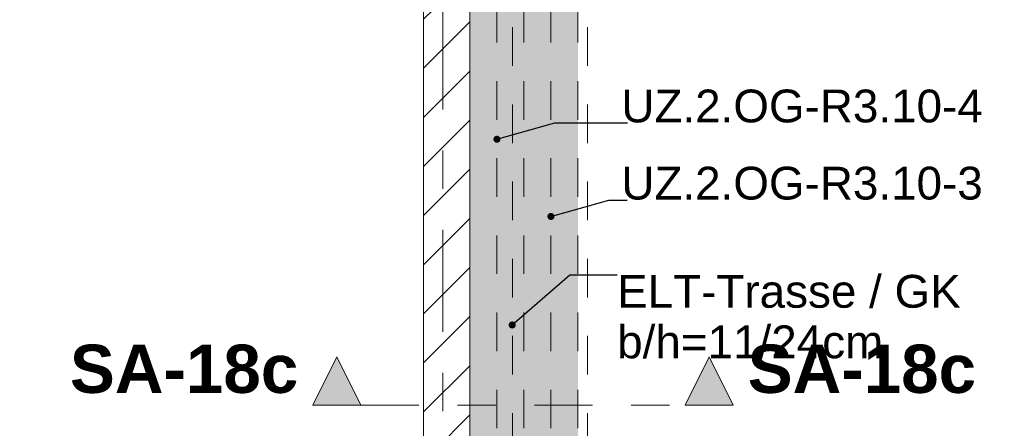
# Model space of a CAD drawing. Header units: metres. Extents: x -4 to 99, y -11 to 17.
# Tile 260 of 656: x 17.43 to 19.99, y 9.91 to 10.97. Entities that reach past the tile are written whole.
import ezdxf

# ---------------------------------------------------------------- set-up
doc = ezdxf.new("R2010")
doc.units = ezdxf.units.M
doc.header["$MEASUREMENT"] = 0
for name, pattern in [('Achse', [0.2, 0.1, -0.05, 0, -0.05]), ('Schnittlinie', [0.3, 0.15, -0.075, 0, -0.075]), ('Strichlinie doppelt', [0.546806, 0.264583, -0.105833, 0.070556, -0.105833]), ('Untersicht', [0.1, 0.075, -0.025]), ('Wipeout_Contour', [1, 0, -1])]:
    doc.linetypes.add(name, pattern=pattern)
for name, color, linetype in [('152 - Bemaßung_ Beschriftung.Ausbau', 7, 'Continuous'), ('203 - Marker.Schnitt - Ausbaudetail SA', 7, 'Continuous'), ('451 - Universal.Achsen Raster', 7, 'Continuous'), ('605 - Struktur.Wand Innen', 7, 'Continuous'), ('612 - Struktur.Stahlbau', 7, 'Continuous'), ('650 - Abdeckung.Fußboden Aufbau', 7, 'Continuous'), ('Neubau_152 - Bemaßung_ Beschriftung.Ausbau', 7, 'Continuous'), ('Neubau_612 - Struktur.Stahlbau', 7, 'Continuous'), ('Neubau_653 - Abdeckung.TB Verkofferung', 7, 'Continuous')]:
    doc.layers.add(name, color=color, linetype=linetype)
doc.styles.add('ERSTELLTER_STIL_1', font='txt')
doc.styles.add('ERSTELLTER_STIL_2', font='txt')
doc.dimstyles.new('ERSTELLTER_STIL__2', dxfattribs={"dimtxt": 0.1, "dimasz": 0.0532, "dimexe": 0.18, "dimexo": 0.0625, "dimgap": 0, "dimtad": 1, "dimtih": 1, "dimtoh": 1, "dimzin": 0, "dimdsep": 46, "dimtxsty": 'ERSTELLTER_STIL_2', "dimblk": 'ARROWHEAD_2', "dimblk1": 'ARROWHEAD_2', "dimblk2": 'ARROWHEAD_2', "dimcen": 0.09, "dimse1": 1, "dimse2": 1, "dimclrd": 7, "dimclre": 7, "dimclrt": 7, "dimazin": 0, "dimtfac": 1, "dimtdec": 4, "dimtmove": 0, "dimatfit": 3, "dimfxl": 1, "dimtolj": 1, "dimtzin": 0, "dimarcsym": 0})
doc.dimstyles.new('ERSTELLTER_STIL__6', dxfattribs={"dimtxt": 0.18, "dimasz": 0.03648, "dimexe": 0.18, "dimexo": 0.0625, "dimgap": 0, "dimtad": 0, "dimtih": 1, "dimtoh": 1, "dimdec": 4, "dimzin": 0, "dimdsep": 46, "dimcen": 0.09, "dimadec": 0, "dimazin": 0, "dimtfac": 1, "dimtdec": 4, "dimtmove": 0, "dimatfit": 3, "dimldrblk": 'ARROWHEAD_11', "dimfxl": 1, "dimtolj": 1, "dimtzin": 0, "dimarcsym": 0})

# ---------------------------------------------------------------- blocks, each defined once
blk = doc.blocks.new('ARROWHEAD_11')
at = {"color": 0, "linetype": 'Continuous', "lineweight": 0}
blk.add_line((0, 0), (-1, 0), dxfattribs=at)
at = {"color": 0, "linetype": 'Continuous', "lineweight": 0, "const_width": 0.25, "flags": 128}
blk.add_lwpolyline([(-0.125, 0, 1), (0.125, 0, 1)], format="xyb", close=True, dxfattribs=at)
blk = doc.blocks.new('*D271')
at = {"layer": '152 - Bemaßung_ Beschriftung.Ausbau', "color": 7, "linetype": 'Continuous', "lineweight": 5}
for p, q in [((15, 15.3025), (15, 15.4075)), ((18.48, 15.3025), (18.48, 15.4075)), ((15.0202, 15.39), (14.9798, 15.32)), ((18.5002, 15.39), (18.4598, 15.32)), ((15, 15.355), (18.48, 15.355))]:
    blk.add_line(p, q, dxfattribs=at)
at = {"layer": '152 - Bemaßung_ Beschriftung.Ausbau', "color": 7, "lineweight": 5, "char_height": 0.1, "attachment_point": 7, "style": 'ERSTELLTER_STIL_2'}
for s, insert in [('\\A1;{\\pql;\\fArial|b0|i0|c0|p38;3,48}', (16.5311, 15.375)), ('\\A1;{\\pql;\\fArial|b0|i0|c0|p38;12}', (18.308, 15.375))]:
    blk.add_mtext(s, dxfattribs=dict(at, insert=insert))
blk = doc.blocks.new('ARROWHEAD_2')
at = {"color": 0, "linetype": 'Continuous', "lineweight": 0}
for p, q in [((-0.378, -0.655), (0.378, 0.655)), ((0, 0), (-1, 0))]:
    blk.add_line(p, q, dxfattribs=at)
blk = doc.blocks.new('*D272')
at = {"layer": '152 - Bemaßung_ Beschriftung.Ausbau', "color": 7, "linetype": 'Continuous', "lineweight": 5}
for p, q in [((18.48, 15.3025), (18.48, 15.4075)), ((18.5002, 15.39), (18.4598, 15.32)), ((18.6202, 15.39), (18.5798, 15.32)), ((18.48, 15.355), (18.6, 15.355))]:
    blk.add_line(p, q, dxfattribs=at)
blk = doc.blocks.new('*D273')
at = {"layer": '152 - Bemaßung_ Beschriftung.Ausbau', "color": 7, "linetype": 'Continuous', "lineweight": 5}
for p, q in [((18.6, 15.3025), (18.6, 15.4075)), ((25.65, 15.3025), (25.65, 15.4075)), ((18.6202, 15.39), (18.5798, 15.32)), ((25.6702, 15.39), (25.6298, 15.32)), ((18.48, 15.355), (18.6, 15.355)), ((18.6, 15.355), (25.65, 15.355))]:
    blk.add_line(p, q, dxfattribs=at)
at = {"layer": '152 - Bemaßung_ Beschriftung.Ausbau', "color": 7, "lineweight": 5, "char_height": 0.1, "attachment_point": 7, "style": 'ERSTELLTER_STIL_2'}
for s, insert in [('\\A1;{\\pql;\\fArial|b0|i0|c0|p38;7,05}', (21.9161, 15.375)), ('\\A1;{\\pql;\\fArial|b0|i0|c0|p38;17}', (25.478, 15.375))]:
    blk.add_mtext(s, dxfattribs=dict(at, insert=insert))

msp = doc.modelspace()

# ---------------------------------------------------------------- hatches: boundary and pattern name
at = {"layer": '203 - Marker.Schnitt - Ausbaudetail SA', "linetype": 'Continuous', "lineweight": 0, "true_color": 0x000000}
for points in [[(18.1925, 9.97), (18.3175, 9.97), (18.255, 10.095)], [(19.2825, 9.97), (19.22, 10.095), (19.1575, 9.97)]]:
    msp.add_hatch(color=18, dxfattribs=at).paths.add_polyline_path(points)
at = {"layer": '612 - Struktur.Stahlbau', "linetype": 'Continuous', "lineweight": 0, "true_color": 0x30307f}
msp.add_hatch(color=177, dxfattribs=at).paths.add_polyline_path([(18.74, 12.99), (18.88, 12.99), (18.88, 8.51), (18.74, 8.51)])

# ---------------------------------------------------------------- linework, layer by layer
at = {"layer": '203 - Marker.Schnitt - Ausbaudetail SA', "color": 7, "linetype": 'Continuous', "lineweight": 13, "flags": 128}
for points in [[(18.1925, 9.97), (18.3175, 9.97), (18.255, 10.095)], [(19.2825, 9.97), (19.1575, 9.97), (19.22, 10.095)]]:
    msp.add_lwpolyline(points, close=True, dxfattribs=at)
at = {"layer": '650 - Abdeckung.Fußboden Aufbau', "color": 7, "linetype": 'Continuous', "lineweight": 13, "flags": 128}
for points in [[(18.37, 8.25), (18.37, 8.51), (18.48, 8.51), (18.48, 12.99), (18.37, 12.99), (18.37, 13.445), (15.09, 13.445), (15.09, 12.99), (15, 12.99), (15, 8.51)], [(25.65, 12.99), (25.57, 12.99), (25.57, 13.445), (22.29, 13.445), (22.29, 12.99), (21.97, 12.99), (21.97, 13.445), (18.69, 13.445), (18.69, 12.99), (18.6, 12.99), (18.6, 8.51)]]:
    msp.add_lwpolyline(points, dxfattribs=at)
at = {"layer": 'Neubau_612 - Struktur.Stahlbau', "color": 1, "linetype": 'Achse', "lineweight": 9}
for p, q in [((18.67, 8.51), (18.67, 12.99)), ((18.81, 8.51), (18.81, 12.99))]:
    msp.add_line(p, q, dxfattribs=at)
at = {"layer": 'Neubau_612 - Struktur.Stahlbau', "color": 1, "linetype": 'Untersicht', "lineweight": 13}
for p, q in [((18.74, 8.51), (18.74, 12.99)), ((18.74, 8.51), (18.74, 12.99)), ((18.88, 8.51), (18.88, 12.99))]:
    msp.add_line(p, q, dxfattribs=at)
at = {"layer": 'Neubau_653 - Abdeckung.TB Verkofferung', "color": 1, "linetype": 'Untersicht', "lineweight": 9}
for p, q in [((18.6, 8.6495), (18.6, 12.9505)), ((18.905, 8.6495), (18.905, 12.9505)), ((18.71, 8.6495), (18.71, 12.69))]:
    msp.add_line(p, q, dxfattribs=at)

# ---------------------------------------------------------------- texts
at = {"layer": '203 - Marker.Schnitt - Ausbaudetail SA', "color": 7, "lineweight": 13, "char_height": 0.125, "style": 'ERSTELLTER_STIL_1'}
for s, insert, attachment_point in [('\\A1;{\\pqr;\\pt0;\\fArial|b1|i0|c0|p38;SA-18c}', (18.155, 10), 9), ('\\A1;{\\pql;\\pt0;\\fArial|b1|i0|c0|p38;SA-18c}', (19.32, 10), 7)]:
    msp.add_mtext(s, dxfattribs=dict(at, insert=insert, attachment_point=attachment_point))
at = {"layer": 'Neubau_152 - Bemaßung_ Beschriftung.Ausbau', "color": 7, "linetype": 'Continuous', "lineweight": 9, "char_height": 0.085, "attachment_point": 9, "style": 'ERSTELLTER_STIL_2'}
for s, insert in [('\\A1;{\\pqr;\\fArial|b0|i0|c0|p38;UZ.2.OG-R3.10-4}', (19.9294, 10.7018)), ('\\A1;{\\pqr;\\fArial|b0|i0|c0|p38;UZ.2.OG-R3.10-3}', (19.9294, 10.5018))]:
    msp.add_mtext(s, dxfattribs=dict(at, insert=insert))
at = {"layer": 'Neubau_152 - Bemaßung_ Beschriftung.Ausbau', "color": 1, "linetype": 'Continuous', "lineweight": 13, "insert": (18.9816, 10.3076), "char_height": 0.085, "attachment_point": 1, "line_spacing_factor": 0.924256, "style": 'ERSTELLTER_STIL_2'}
msp.add_mtext('\\A1;{\\pql;\\fArial|b0|i0|c0|p38;ELT-Trasse / GK\\P\\pql;\\fArial|b0|i0|c0|p38;b/h=\\fArial|b0|i0|c0|p38;11\\fArial|b0|i0|c0|p38;/\\fArial|b0|i0|c0|p38;24\\fArial|b0|i0|c0|p38;cm}', dxfattribs=at)

# ---------------------------------------------------------------- leaders
at = {"layer": 'Neubau_152 - Bemaßung_ Beschriftung.Ausbau', "color": 1, "linetype": 'Continuous', "lineweight": 13, "annotation_type": 0, "has_hookline": 1, "hookline_direction": 0}
for points, text_width in [([(18.67, 10.6592), (18.82, 10.7018), (19.0081, 10.7018)], 0.9212), ([(18.81, 10.4592), (18.96, 10.5018), (19.0078, 10.5018)], 0.9216), ([(18.7095, 10.1778), (18.8587, 10.3076), (18.9816, 10.3076)], 0.8805)]:
    msp.add_leader(points, dimstyle='ERSTELLTER_STIL__6', dxfattribs=dict(at, text_width=text_width))

# ---------------------------------------------------------------- next in the draw order: wipeouts: each hides what was drawn before it
at = {"color": 254, "linetype": 'Wipeout_Contour', "lineweight": 0, "ltscale": 86.094833}
msp.add_wipeout([(18.48, 13), (18.48, 8.6), (18.6, 8.6), (18.6, 13)], dxfattribs=at).dxf.layer = '605 - Struktur.Wand Innen'

# ---------------------------------------------------------------- next in the draw order: hatches: boundary and pattern name
at = {"layer": '605 - Struktur.Wand Innen', "linetype": 'Continuous', "lineweight": 0, "true_color": 0x000000}
h = msp.add_hatch(dxfattribs=at)
h.set_pattern_fill('MW_Ziegel_0001', color=18, style=0, pattern_type=2)
h.set_pattern_definition([(45, (0, 0), (-0.0636396, 0.0636396), [])])
h.paths.add_polyline_path([(18.48, 13), (18.48, 8.6), (18.6, 8.6), (18.6, 13)])
at = {"layer": '612 - Struktur.Stahlbau', "linetype": 'Continuous', "lineweight": 0, "true_color": 0x30307f}
msp.add_hatch(color=177, dxfattribs=at).paths.add_polyline_path([(18.6, 12.99), (18.74, 12.99), (18.74, 8.51), (18.6, 8.51)])

# ---------------------------------------------------------------- next in the draw order: linework, layer by layer
at = {"layer": '203 - Marker.Schnitt - Ausbaudetail SA', "color": 7, "linetype": 'Schnittlinie', "lineweight": 13}
msp.add_line((18.3175, 9.97), (19.1575, 9.97), dxfattribs=at)
at = {"layer": '451 - Universal.Achsen Raster', "color": 160, "linetype": 'Strichlinie doppelt', "lineweight": 9, "true_color": 0x3232ff}
msp.add_line((18.53, -10.585), (18.53, 16.355), dxfattribs=at)
at = {"layer": '605 - Struktur.Wand Innen', "color": 7, "linetype": 'Continuous', "lineweight": 18, "flags": 128}
for points in [[(18.48, 13), (18.48, 8.6)], [(18.6, 8.6), (18.6, 13)]]:
    msp.add_lwpolyline(points, dxfattribs=at)
at = {"layer": 'Neubau_612 - Struktur.Stahlbau', "color": 1, "linetype": 'Untersicht', "lineweight": 13}
msp.add_line((18.6, 8.51), (18.6, 12.99), dxfattribs=at)
at = {"layer": 'Neubau_653 - Abdeckung.TB Verkofferung', "color": 1, "linetype": 'Untersicht', "lineweight": 9}
msp.add_line((18.6, 8.6495), (18.6, 12.69), dxfattribs=at)

# ---------------------------------------------------------------- next in the draw order: dimensions: what is measured, and where the dimension line sits
at = {"layer": '152 - Bemaßung_ Beschriftung.Ausbau', "color": 7, "linetype": 'Continuous', "lineweight": 5}
for base, p1, p2, picture, middle in [((18.48, 15.355), (15, 10.75), (18.48, 10.75), '*D271', (16.661, 15.425)), ((25.65, 15.355), (18.6, 10.75), (25.65, 10.75), '*D273', (22.046, 15.425)), ((18.6, 15.355), (18.48, 10.75), (18.6, 10.75), '*D272', (18.3842, 15.425))]:
    dim = msp.add_linear_dim(base=base, p1=p1, p2=p2, dimstyle='ERSTELLTER_STIL__2', dxfattribs=at)
    dim.commit()
    dim.dimension.update_dxf_attribs({"geometry": picture, "text_midpoint": middle, "dimtype": 160})

doc.saveas('drawing.dxf')
